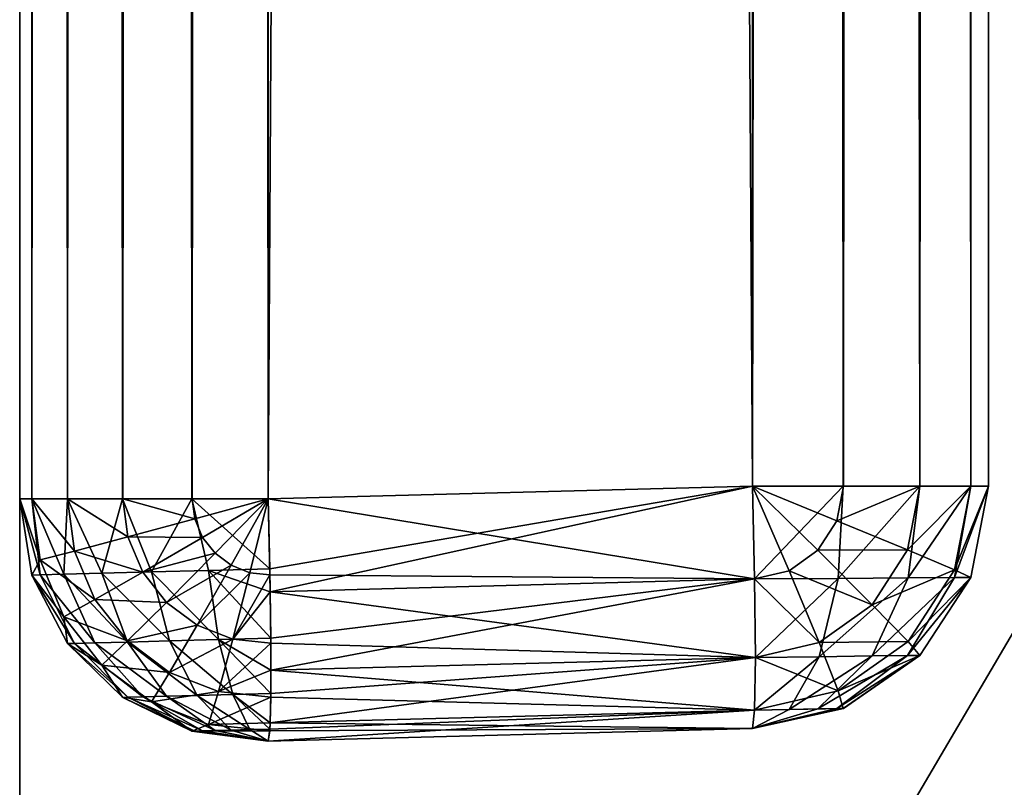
# Model space of a CAD drawing. Header units: millimetres. Extents: x -41 to 11, y -3 to 963.
# Tile 812 of 1056: x -40.875 to -39.859, y 859.083 to 859.875. Entities that reach past the tile are written whole.
import ezdxf

# ---------------------------------------------------------------- set-up
doc = ezdxf.new("R2010")
doc.units = ezdxf.units.MM
doc.header["$LTSCALE"] = 65.185185
for name, color, linetype in [('2268', 7, 'CONTINUOUS'), ('2359', 7, 'CONTINUOUS'), ('2360', 7, 'CONTINUOUS'), ('2361', 7, 'CONTINUOUS'), ('2362', 7, 'CONTINUOUS'), ('2363', 7, 'CONTINUOUS'), ('2364', 7, 'CONTINUOUS'), ('2368', 7, 'CONTINUOUS'), ('2369', 7, 'CONTINUOUS'), ('2375', 7, 'CONTINUOUS'), ('2376', 7, 'CONTINUOUS'), ('2377', 7, 'CONTINUOUS'), ('2378', 7, 'CONTINUOUS'), ('2379', 7, 'CONTINUOUS'), ('2380', 7, 'CONTINUOUS'), ('2381', 7, 'CONTINUOUS'), ('2382', 7, 'CONTINUOUS'), ('3163', 7, 'CONTINUOUS'), ('3165', 7, 'CONTINUOUS'), ('3166', 7, 'CONTINUOUS')]:
    doc.layers.add(name, color=color, linetype=linetype)

msp = doc.modelspace()

# ---------------------------------------------------------------- linework, layer by layer
at = {"layer": '2268', "linetype": 'CONTINUOUS'}
for points in [[(-39.875, 859.3935, 91.6065), (-39.875, 924.6586, 90.75), (-39.875, 940.6065, 91.6065), (-39.875, 859.3935, 91.6065)], [(-39.875, 859.3935, 10.3935), (-39.875, 940.6065, 10.3935), (-39.875, 875.3414, 11.25), (-39.875, 859.3935, 10.3935)], [(-39.875, 915.1414, 90.75), (-39.875, 924.6586, 90.75), (-39.875, 859.3935, 91.6065), (-39.875, 915.1414, 90.75)], [(-39.875, 914.9517, 90.7256), (-39.875, 915.1414, 90.75), (-39.875, 859.3935, 91.6065), (-39.875, 914.9517, 90.7256)], [(-39.875, 914.7736, 90.6536), (-39.875, 914.9517, 90.7256), (-39.875, 859.3935, 91.6065), (-39.875, 914.7736, 90.6536)], [(-39.875, 914.6197, 90.5388), (-39.875, 914.7736, 90.6536), (-39.875, 859.3935, 91.6065), (-39.875, 914.6197, 90.5388)], [(-39.875, 914.4999, 90.3885), (-39.875, 914.6197, 90.5388), (-39.875, 859.3935, 91.6065), (-39.875, 914.4999, 90.3885)], [(-39.875, 914.4223, 90.213), (-39.875, 914.4999, 90.3885), (-39.875, 859.3935, 91.6065), (-39.875, 914.4223, 90.213)], [(-39.875, 859.3935, 91.6065), (-39.875, 884.8586, 90.75), (-39.875, 914.4223, 90.213), (-39.875, 859.3935, 91.6065)], [(-39.875, 884.8586, 90.75), (-39.875, 859.3935, 91.6065), (-39.875, 875.3414, 90.75), (-39.875, 884.8586, 90.75)], [(-39.875, 861.3118, 11.976), (-39.875, 859.3935, 10.3935), (-39.875, 875.3414, 11.25), (-39.875, 861.3118, 11.976)], [(-39.875, 875.3414, 90.75), (-39.875, 859.3935, 91.6065), (-39.875, 875.1388, 90.7221), (-39.875, 875.3414, 90.75)], [(-39.875, 875.1388, 90.7221), (-39.875, 859.3935, 91.6065), (-39.875, 874.9506, 90.6401), (-39.875, 875.1388, 90.7221)], [(-39.875, 874.9506, 90.6401), (-39.875, 859.3935, 91.6065), (-39.875, 874.7916, 90.5101), (-39.875, 874.9506, 90.6401)], [(-39.875, 874.7916, 90.5101), (-39.875, 859.3935, 91.6065), (-39.875, 874.6739, 90.342), (-39.875, 874.7916, 90.5101)], [(-39.875, 874.6739, 90.342), (-39.875, 859.3935, 91.6065), (-39.875, 874.6062, 90.1483), (-39.875, 874.6739, 90.342)], [(-39.875, 874.6062, 90.1483), (-39.875, 859.3935, 91.6065), (-39.875, 867.959, 90.0923), (-39.875, 874.6062, 90.1483)], [(-39.875, 867.959, 90.0923), (-39.875, 859.3935, 91.6065), (-39.875, 861.3118, 90.024), (-39.875, 867.959, 90.0923)], [(-39.875, 861.2517, 11.98), (-39.875, 859.3935, 10.3935), (-39.875, 861.3118, 11.976), (-39.875, 861.2517, 11.98)], [(-39.875, 861.3118, 90.024), (-39.875, 859.3935, 91.6065), (-39.875, 861.2525, 90.0202), (-39.875, 861.3118, 90.024)], [(-39.875, 861.2525, 90.0202), (-39.875, 859.3935, 91.6065), (-39.875, 861.2019, 90.0108), (-39.875, 861.2525, 90.0202)], [(-39.875, 861.201, 11.9894), (-39.875, 859.3935, 10.3935), (-39.875, 861.2517, 11.98), (-39.875, 861.201, 11.9894)], [(-39.875, 861.2019, 90.0108), (-39.875, 859.3935, 91.6065), (-39.875, 861.1591, 89.9972), (-39.875, 861.2019, 90.0108)], [(-39.875, 861.1583, 12.0031), (-39.875, 859.3935, 10.3935), (-39.875, 861.201, 11.9894), (-39.875, 861.1583, 12.0031)], [(-39.875, 861.1591, 89.9972), (-39.875, 859.3935, 91.6065), (-39.875, 861.1227, 89.9801), (-39.875, 861.1591, 89.9972)], [(-39.875, 861.1219, 12.0203), (-39.875, 859.3935, 10.3935), (-39.875, 861.1583, 12.0031), (-39.875, 861.1219, 12.0203)], [(-39.875, 861.1227, 89.9801), (-39.875, 859.3935, 91.6065), (-39.875, 861.0914, 89.9598), (-39.875, 861.1227, 89.9801)], [(-39.875, 861.0907, 12.0407), (-39.875, 859.3935, 10.3935), (-39.875, 861.1219, 12.0203), (-39.875, 861.0907, 12.0407)], [(-39.875, 861.0914, 89.9598), (-39.875, 859.3935, 91.6065), (-39.875, 861.0643, 89.9363), (-39.875, 861.0914, 89.9598)], [(-39.875, 861.0637, 12.0643), (-39.875, 859.3935, 10.3935), (-39.875, 861.0907, 12.0407), (-39.875, 861.0637, 12.0643)], [(-39.875, 861.0643, 89.9363), (-39.875, 859.3935, 91.6065), (-39.875, 861.0407, 89.9093), (-39.875, 861.0643, 89.9363)], [(-39.875, 861.0402, 12.0914), (-39.875, 859.3935, 10.3935), (-39.875, 861.0637, 12.0643), (-39.875, 861.0402, 12.0914)], [(-39.875, 861.0407, 89.9093), (-39.875, 859.3935, 91.6065), (-39.875, 861.0203, 89.8781), (-39.875, 861.0407, 89.9093)], [(-39.875, 861.0199, 12.1227), (-39.875, 859.3935, 10.3935), (-39.875, 861.0402, 12.0914), (-39.875, 861.0199, 12.1227)], [(-39.875, 861.0203, 89.8781), (-39.875, 859.3935, 91.6065), (-39.875, 861.0031, 89.8417), (-39.875, 861.0203, 89.8781)], [(-39.875, 861.0028, 12.1591), (-39.875, 859.3935, 10.3935), (-39.875, 861.0199, 12.1227), (-39.875, 861.0028, 12.1591)], [(-39.875, 861.0031, 89.8417), (-39.875, 859.3935, 91.6065), (-39.875, 860.9894, 89.799), (-39.875, 861.0031, 89.8417)], [(-39.875, 860.9892, 12.2019), (-39.875, 859.3935, 10.3935), (-39.875, 861.0028, 12.1591), (-39.875, 860.9892, 12.2019)], [(-39.875, 860.9894, 89.799), (-39.875, 859.3935, 91.6065), (-39.875, 860.98, 89.7483), (-39.875, 860.9894, 89.799)], [(-39.875, 860.9798, 12.2525), (-39.875, 859.3935, 10.3935), (-39.875, 860.9892, 12.2019), (-39.875, 860.9798, 12.2525)], [(-39.875, 860.98, 89.7483), (-39.875, 859.3935, 91.6065), (-39.875, 860.9762, 89.6882), (-39.875, 860.98, 89.7483)], [(-39.875, 860.9762, 12.3118), (-39.875, 859.3935, 10.3935), (-39.875, 860.9798, 12.2525), (-39.875, 860.9762, 12.3118)], [(-39.875, 859.3935, 91.6065), (-39.875, 859.3935, 10.3935), (-39.875, 860.9762, 12.3118), (-39.875, 859.3935, 91.6065)], [(-39.875, 860.8541, 25.2076), (-39.875, 859.3935, 91.6065), (-39.875, 860.9762, 12.3118), (-39.875, 860.8541, 25.2076)], [(-39.875, 860.9762, 89.6882), (-39.875, 859.3935, 91.6065), (-39.875, 860.8541, 76.7924), (-39.875, 860.9762, 89.6882)], [(-39.875, 860.7808, 38.1037), (-39.875, 859.3935, 91.6065), (-39.875, 860.8541, 25.2076), (-39.875, 860.7808, 38.1037)], [(-39.875, 860.8541, 76.7924), (-39.875, 859.3935, 91.6065), (-39.875, 860.7808, 63.8963), (-39.875, 860.8541, 76.7924)], [(-39.875, 860.7563, 51), (-39.875, 859.3935, 91.6065), (-39.875, 860.7808, 38.1037), (-39.875, 860.7563, 51)], [(-39.875, 860.7808, 63.8963), (-39.875, 859.3935, 91.6065), (-39.875, 860.7563, 51), (-39.875, 860.7808, 63.8963)]]:
    msp.add_3dface(points, dxfattribs=at)
at = {"layer": '2359', "linetype": 'CONTINUOUS'}
for points in [[(-39.875, 859.3935, 10.3935), (-39.875, 859.3935, 91.6065), (-39.8934, 859.2994, 91.6065), (-39.875, 859.3935, 10.3935)], [(-39.8934, 859.2994, 10.3935), (-39.875, 859.3935, 10.3935), (-39.8934, 859.2994, 91.6065), (-39.8934, 859.2994, 10.3935)], [(-39.946, 859.2191, 10.3935), (-39.8934, 859.2994, 10.3935), (-39.9459, 859.2191, 91.6065), (-39.946, 859.2191, 10.3935)], [(-39.9459, 859.2191, 91.6065), (-39.8934, 859.2994, 10.3935), (-39.8934, 859.2994, 91.6065), (-39.9459, 859.2191, 91.6065)], [(-40.025, 859.1644, 10.3935), (-39.946, 859.2191, 10.3935), (-40.0248, 859.1645, 91.6065), (-40.025, 859.1644, 10.3935)], [(-40.0248, 859.1645, 91.6065), (-39.946, 859.2191, 10.3935), (-39.9459, 859.2191, 91.6065), (-40.0248, 859.1645, 91.6065)], [(-40.1185, 859.1436, 91.6065), (-40.025, 859.1644, 10.3935), (-40.0248, 859.1645, 91.6065), (-40.1185, 859.1436, 91.6065)], [(-40.1185, 859.1436, 10.3935), (-40.025, 859.1644, 10.3935), (-40.1185, 859.1436, 91.6065), (-40.1185, 859.1436, 10.3935)]]:
    msp.add_3dface(points, dxfattribs=at)
at = {"layer": '2360', "linetype": 'CONTINUOUS'}
for points in [[(-40.1185, 859.3935, 10.1436), (-40.0809, 859.3064, 10.1634), (-40.1165, 859.2979, 10.1627), (-40.1185, 859.3935, 10.1436)], [(-40.1185, 859.3935, 10.1436), (-40.0512, 859.3275, 10.164), (-40.0809, 859.3064, 10.1634), (-40.1185, 859.3935, 10.1436)], [(-40.1185, 859.3935, 10.1436), (-40.0316, 859.358, 10.1644), (-40.0512, 859.3275, 10.164), (-40.1185, 859.3935, 10.1436)], [(-40.0316, 859.358, 10.1644), (-40.1185, 859.3935, 10.1436), (-40.0248, 859.3935, 10.1645), (-40.0316, 859.358, 10.1644)], [(-39.9459, 859.3935, 10.2191), (-40.0316, 859.358, 10.1644), (-40.0248, 859.3935, 10.1645), (-39.9459, 859.3935, 10.2191)], [(-39.9586, 859.3278, 10.2189), (-40.0316, 859.358, 10.1644), (-39.9459, 859.3935, 10.2191), (-39.9586, 859.3278, 10.2189)], [(-39.8934, 859.3935, 10.2994), (-39.9586, 859.3278, 10.2189), (-39.9459, 859.3935, 10.2191), (-39.8934, 859.3935, 10.2994)], [(-39.9101, 859.3072, 10.2993), (-39.9586, 859.3278, 10.2189), (-39.8934, 859.3935, 10.2994), (-39.9101, 859.3072, 10.2993)], [(-39.875, 859.3935, 10.3935), (-39.8934, 859.2994, 10.3935), (-39.9101, 859.3072, 10.2993), (-39.875, 859.3935, 10.3935)], [(-39.875, 859.3935, 10.3935), (-39.9101, 859.3072, 10.2993), (-39.8934, 859.3935, 10.2994), (-39.875, 859.3935, 10.3935)], [(-40.0316, 859.358, 10.1644), (-39.9586, 859.3278, 10.2189), (-40.0512, 859.3275, 10.164), (-40.0316, 859.358, 10.1644)], [(-40.0512, 859.3275, 10.164), (-39.995, 859.2713, 10.2185), (-40.0809, 859.3064, 10.1634), (-40.0512, 859.3275, 10.164)], [(-40.0512, 859.3275, 10.164), (-39.9586, 859.3278, 10.2189), (-39.995, 859.2713, 10.2185), (-40.0512, 859.3275, 10.164)], [(-39.9586, 859.3278, 10.2189), (-39.9101, 859.3072, 10.2993), (-39.995, 859.2713, 10.2185), (-39.9586, 859.3278, 10.2189)], [(-40.0809, 859.3064, 10.1634), (-40.05, 859.2324, 10.2177), (-40.1165, 859.2979, 10.1627), (-40.0809, 859.3064, 10.1634)], [(-40.0809, 859.3064, 10.1634), (-39.995, 859.2713, 10.2185), (-40.05, 859.2324, 10.2177), (-40.0809, 859.3064, 10.1634)], [(-39.995, 859.2713, 10.2185), (-39.9101, 859.3072, 10.2993), (-39.9581, 859.2333, 10.299), (-39.995, 859.2713, 10.2185)], [(-39.9101, 859.3072, 10.2993), (-39.8934, 859.2994, 10.3935), (-39.9581, 859.2333, 10.299), (-39.9101, 859.3072, 10.2993)], [(-40.1165, 859.2979, 10.1627), (-40.05, 859.2324, 10.2177), (-40.1157, 859.2169, 10.2169), (-40.1165, 859.2979, 10.1627)], [(-39.8934, 859.2994, 10.3935), (-39.946, 859.2191, 10.3935), (-39.9581, 859.2333, 10.299), (-39.8934, 859.2994, 10.3935)], [(-39.995, 859.2713, 10.2185), (-39.9581, 859.2333, 10.299), (-40.05, 859.2324, 10.2177), (-39.995, 859.2713, 10.2185)], [(-40.05, 859.2324, 10.2177), (-40.0304, 859.1826, 10.2985), (-40.1157, 859.2169, 10.2169), (-40.05, 859.2324, 10.2177)], [(-40.05, 859.2324, 10.2177), (-39.9581, 859.2333, 10.299), (-40.0304, 859.1826, 10.2985), (-40.05, 859.2324, 10.2177)], [(-39.9581, 859.2333, 10.299), (-39.946, 859.2191, 10.3935), (-40.0304, 859.1826, 10.2985), (-39.9581, 859.2333, 10.299)], [(-39.946, 859.2191, 10.3935), (-40.025, 859.1644, 10.3935), (-40.0304, 859.1826, 10.2985), (-39.946, 859.2191, 10.3935)], [(-40.1157, 859.2169, 10.2169), (-40.0304, 859.1826, 10.2985), (-40.1165, 859.1627, 10.2979), (-40.1157, 859.2169, 10.2169)], [(-40.0304, 859.1826, 10.2985), (-40.025, 859.1644, 10.3935), (-40.1165, 859.1627, 10.2979), (-40.0304, 859.1826, 10.2985)], [(-40.025, 859.1644, 10.3935), (-40.1185, 859.1436, 10.3935), (-40.1165, 859.1627, 10.2979), (-40.025, 859.1644, 10.3935)]]:
    msp.add_3dface(points, dxfattribs=at)
at = {"layer": '2361', "linetype": 'CONTINUOUS'}
for points in [[(-40.1185, 859.3935, 10.1436), (-40.1165, 859.2979, 10.1627), (-40.6185, 859.3804, 10.1305), (-40.1185, 859.3935, 10.1436)], [(-40.6185, 859.3804, 10.1305), (-40.1165, 859.2979, 10.1627), (-40.6167, 859.3022, 10.1431), (-40.6185, 859.3804, 10.1305)], [(-40.6167, 859.3022, 10.1431), (-40.1165, 859.2979, 10.1627), (-40.6165, 859.2848, 10.1496), (-40.6167, 859.3022, 10.1431)], [(-40.1165, 859.2979, 10.1627), (-40.1157, 859.2169, 10.2169), (-40.6165, 859.2848, 10.1496), (-40.1165, 859.2979, 10.1627)], [(-40.6165, 859.2848, 10.1496), (-40.1157, 859.2169, 10.2169), (-40.6158, 859.2316, 10.1798), (-40.6165, 859.2848, 10.1496)], [(-40.6158, 859.2316, 10.1798), (-40.1157, 859.2169, 10.2169), (-40.6157, 859.2038, 10.2038), (-40.6158, 859.2316, 10.1798)], [(-40.1157, 859.2169, 10.2169), (-40.1165, 859.1627, 10.2979), (-40.6157, 859.2038, 10.2038), (-40.1157, 859.2169, 10.2169)], [(-40.6157, 859.2038, 10.2038), (-40.1165, 859.1627, 10.2979), (-40.6159, 859.176, 10.2368), (-40.6157, 859.2038, 10.2038)], [(-40.6159, 859.176, 10.2368), (-40.1165, 859.1627, 10.2979), (-40.6165, 859.1496, 10.2848), (-40.6159, 859.176, 10.2368)], [(-40.1165, 859.1627, 10.2979), (-40.1185, 859.1436, 10.3935), (-40.6165, 859.1496, 10.2848), (-40.1165, 859.1627, 10.2979)], [(-40.6165, 859.1496, 10.2848), (-40.1185, 859.1436, 10.3935), (-40.6168, 859.1412, 10.3084), (-40.6165, 859.1496, 10.2848)], [(-40.1185, 859.1436, 10.3935), (-40.6185, 859.1305, 10.3804), (-40.6168, 859.1412, 10.3084), (-40.1185, 859.1436, 10.3935)]]:
    msp.add_3dface(points, dxfattribs=at)
at = {"layer": '2362', "linetype": 'CONTINUOUS'}
for points in [[(-40.8624, 859.3804, 10.3019), (-40.8539, 859.3175, 10.3022), (-40.875, 859.3804, 10.3804), (-40.8624, 859.3804, 10.3019)], [(-40.875, 859.3804, 10.3804), (-40.8539, 859.3175, 10.3022), (-40.8624, 859.3019, 10.3804), (-40.875, 859.3804, 10.3804)], [(-40.8539, 859.3175, 10.3022), (-40.8624, 859.3804, 10.3019), (-40.8185, 859.3267, 10.2315), (-40.8539, 859.3175, 10.3022)], [(-40.8185, 859.3267, 10.2315), (-40.8624, 859.3804, 10.3019), (-40.8257, 859.3804, 10.2313), (-40.8185, 859.3267, 10.2315)], [(-40.7634, 859.3413, 10.176), (-40.8257, 859.3804, 10.2313), (-40.7686, 859.3804, 10.1758), (-40.7634, 859.3413, 10.176)], [(-40.8185, 859.3267, 10.2315), (-40.8257, 859.3804, 10.2313), (-40.7634, 859.3413, 10.176), (-40.8185, 859.3267, 10.2315)], [(-40.7634, 859.3413, 10.176), (-40.7686, 859.3804, 10.1758), (-40.6943, 859.3599, 10.1411), (-40.7634, 859.3413, 10.176)], [(-40.6943, 859.3599, 10.1411), (-40.7686, 859.3804, 10.1758), (-40.697, 859.3804, 10.141), (-40.6943, 859.3599, 10.1411)], [(-40.6185, 859.3804, 10.1305), (-40.6943, 859.3599, 10.1411), (-40.697, 859.3804, 10.141), (-40.6185, 859.3804, 10.1305)], [(-40.6185, 859.3804, 10.1305), (-40.6862, 859.3407, 10.1413), (-40.6943, 859.3599, 10.1411), (-40.6185, 859.3804, 10.1305)], [(-40.6185, 859.3804, 10.1305), (-40.6734, 859.3244, 10.1417), (-40.6862, 859.3407, 10.1413), (-40.6185, 859.3804, 10.1305)], [(-40.6185, 859.3804, 10.1305), (-40.6567, 859.312, 10.1421), (-40.6734, 859.3244, 10.1417), (-40.6185, 859.3804, 10.1305)], [(-40.6185, 859.3804, 10.1305), (-40.6374, 859.3044, 10.1426), (-40.6567, 859.312, 10.1421), (-40.6185, 859.3804, 10.1305)], [(-40.6185, 859.3804, 10.1305), (-40.6167, 859.3022, 10.1431), (-40.6374, 859.3044, 10.1426), (-40.6185, 859.3804, 10.1305)], [(-40.6862, 859.3407, 10.1413), (-40.7634, 859.3413, 10.176), (-40.6943, 859.3599, 10.1411), (-40.6862, 859.3407, 10.1413)], [(-40.748, 859.3049, 10.1764), (-40.8185, 859.3267, 10.2315), (-40.7634, 859.3413, 10.176), (-40.748, 859.3049, 10.1764)], [(-40.748, 859.3049, 10.1764), (-40.7634, 859.3413, 10.176), (-40.6862, 859.3407, 10.1413), (-40.748, 859.3049, 10.1764)], [(-40.6734, 859.3244, 10.1417), (-40.748, 859.3049, 10.1764), (-40.6862, 859.3407, 10.1413), (-40.6734, 859.3244, 10.1417)], [(-40.7974, 859.2767, 10.2321), (-40.8539, 859.3175, 10.3022), (-40.8185, 859.3267, 10.2315), (-40.7974, 859.2767, 10.2321)], [(-40.7974, 859.2767, 10.2321), (-40.8185, 859.3267, 10.2315), (-40.748, 859.3049, 10.1764), (-40.7974, 859.2767, 10.2321)], [(-40.7236, 859.2738, 10.177), (-40.748, 859.3049, 10.1764), (-40.6734, 859.3244, 10.1417), (-40.7236, 859.2738, 10.177)], [(-40.6567, 859.312, 10.1421), (-40.7236, 859.2738, 10.177), (-40.6734, 859.3244, 10.1417), (-40.6567, 859.312, 10.1421)], [(-40.8539, 859.3175, 10.3022), (-40.8293, 859.259, 10.3028), (-40.8624, 859.3019, 10.3804), (-40.8539, 859.3175, 10.3022)], [(-40.8293, 859.259, 10.3028), (-40.8539, 859.3175, 10.3022), (-40.7974, 859.2767, 10.2321), (-40.8293, 859.259, 10.3028)], [(-40.6919, 859.2502, 10.1778), (-40.7236, 859.2738, 10.177), (-40.6567, 859.312, 10.1421), (-40.6919, 859.2502, 10.1778)], [(-40.6374, 859.3044, 10.1426), (-40.6919, 859.2502, 10.1778), (-40.6567, 859.312, 10.1421), (-40.6374, 859.3044, 10.1426)], [(-40.8624, 859.3019, 10.3804), (-40.8293, 859.259, 10.3028), (-40.8257, 859.2314, 10.3804), (-40.8624, 859.3019, 10.3804)], [(-40.7236, 859.2738, 10.177), (-40.7974, 859.2767, 10.2321), (-40.748, 859.3049, 10.1764), (-40.7236, 859.2738, 10.177)], [(-40.6551, 859.2358, 10.1788), (-40.6919, 859.2502, 10.1778), (-40.6374, 859.3044, 10.1426), (-40.6551, 859.2358, 10.1788)], [(-40.6167, 859.3022, 10.1431), (-40.6551, 859.2358, 10.1788), (-40.6374, 859.3044, 10.1426), (-40.6167, 859.3022, 10.1431)], [(-40.6167, 859.3022, 10.1431), (-40.6165, 859.2848, 10.1496), (-40.6551, 859.2358, 10.1788), (-40.6167, 859.3022, 10.1431)], [(-40.6165, 859.2848, 10.1496), (-40.6158, 859.2316, 10.1798), (-40.6551, 859.2358, 10.1788), (-40.6165, 859.2848, 10.1496)], [(-40.7639, 859.234, 10.2329), (-40.8293, 859.259, 10.3028), (-40.7974, 859.2767, 10.2321), (-40.7639, 859.234, 10.2329)], [(-40.7639, 859.234, 10.2329), (-40.7974, 859.2767, 10.2321), (-40.7236, 859.2738, 10.177), (-40.7639, 859.234, 10.2329)], [(-40.6919, 859.2502, 10.1778), (-40.7639, 859.234, 10.2329), (-40.7236, 859.2738, 10.177), (-40.6919, 859.2502, 10.1778)], [(-40.7901, 859.209, 10.3038), (-40.8293, 859.259, 10.3028), (-40.7639, 859.234, 10.2329), (-40.7901, 859.209, 10.3038)], [(-40.8293, 859.259, 10.3028), (-40.7901, 859.209, 10.3038), (-40.8257, 859.2314, 10.3804), (-40.8293, 859.259, 10.3028)], [(-40.7203, 859.2016, 10.2341), (-40.7639, 859.234, 10.2329), (-40.6919, 859.2502, 10.1778), (-40.7203, 859.2016, 10.2341)], [(-40.6551, 859.2358, 10.1788), (-40.7203, 859.2016, 10.2341), (-40.6919, 859.2502, 10.1778), (-40.6551, 859.2358, 10.1788)], [(-40.8257, 859.2314, 10.3804), (-40.7901, 859.209, 10.3038), (-40.7688, 859.1759, 10.3804), (-40.8257, 859.2314, 10.3804)], [(-40.7203, 859.2016, 10.2341), (-40.7901, 859.209, 10.3038), (-40.7639, 859.234, 10.2329), (-40.7203, 859.2016, 10.2341)], [(-40.6698, 859.1818, 10.2354), (-40.7203, 859.2016, 10.2341), (-40.6551, 859.2358, 10.1788), (-40.6698, 859.1818, 10.2354)], [(-40.6158, 859.2316, 10.1798), (-40.6698, 859.1818, 10.2354), (-40.6551, 859.2358, 10.1788), (-40.6158, 859.2316, 10.1798)], [(-40.6158, 859.2316, 10.1798), (-40.6157, 859.2038, 10.2038), (-40.6698, 859.1818, 10.2354), (-40.6158, 859.2316, 10.1798)], [(-40.7391, 859.1711, 10.3052), (-40.7901, 859.209, 10.3038), (-40.7203, 859.2016, 10.2341), (-40.7391, 859.1711, 10.3052)], [(-40.7901, 859.209, 10.3038), (-40.7391, 859.1711, 10.3052), (-40.7688, 859.1759, 10.3804), (-40.7901, 859.209, 10.3038)], [(-40.6698, 859.1818, 10.2354), (-40.7391, 859.1711, 10.3052), (-40.7203, 859.2016, 10.2341), (-40.6698, 859.1818, 10.2354)], [(-40.6157, 859.2038, 10.2038), (-40.6159, 859.176, 10.2368), (-40.6698, 859.1818, 10.2354), (-40.6157, 859.2038, 10.2038)], [(-40.68, 859.148, 10.3067), (-40.7391, 859.1711, 10.3052), (-40.6698, 859.1818, 10.2354), (-40.68, 859.148, 10.3067)], [(-40.6159, 859.176, 10.2368), (-40.68, 859.148, 10.3067), (-40.6698, 859.1818, 10.2354), (-40.6159, 859.176, 10.2368)], [(-40.7688, 859.1759, 10.3804), (-40.7391, 859.1711, 10.3052), (-40.6973, 859.1411, 10.3804), (-40.7688, 859.1759, 10.3804)], [(-40.7391, 859.1711, 10.3052), (-40.68, 859.148, 10.3067), (-40.6973, 859.1411, 10.3804), (-40.7391, 859.1711, 10.3052)], [(-40.6159, 859.176, 10.2368), (-40.6165, 859.1496, 10.2848), (-40.68, 859.148, 10.3067), (-40.6159, 859.176, 10.2368)], [(-40.68, 859.148, 10.3067), (-40.6168, 859.1412, 10.3084), (-40.6973, 859.1411, 10.3804), (-40.68, 859.148, 10.3067)], [(-40.6165, 859.1496, 10.2848), (-40.6168, 859.1412, 10.3084), (-40.68, 859.148, 10.3067), (-40.6165, 859.1496, 10.2848)], [(-40.6168, 859.1412, 10.3084), (-40.6185, 859.1305, 10.3804), (-40.6973, 859.1411, 10.3804), (-40.6168, 859.1412, 10.3084)]]:
    msp.add_3dface(points, dxfattribs=at)
at = {"layer": '2363', "linetype": 'CONTINUOUS'}
for points in [[(-40.8624, 859.3804, 10.3019), (-40.875, 859.3804, 10.3804), (-40.8624, 940.6196, 10.3019), (-40.8624, 859.3804, 10.3019)], [(-40.875, 859.3804, 10.3804), (-40.875, 940.6196, 10.3804), (-40.8624, 940.6196, 10.3019), (-40.875, 859.3804, 10.3804)], [(-40.8257, 859.3804, 10.2313), (-40.8624, 859.3804, 10.3019), (-40.8257, 940.6196, 10.2314), (-40.8257, 859.3804, 10.2313)], [(-40.8257, 940.6196, 10.2314), (-40.8624, 859.3804, 10.3019), (-40.8624, 940.6196, 10.3019), (-40.8257, 940.6196, 10.2314)], [(-40.7688, 940.6196, 10.1759), (-40.8257, 859.3804, 10.2313), (-40.8257, 940.6196, 10.2314), (-40.7688, 940.6196, 10.1759)], [(-40.7686, 859.3804, 10.1758), (-40.8257, 859.3804, 10.2313), (-40.7688, 940.6196, 10.1759), (-40.7686, 859.3804, 10.1758)], [(-40.6973, 940.6196, 10.1411), (-40.7686, 859.3804, 10.1758), (-40.7688, 940.6196, 10.1759), (-40.6973, 940.6196, 10.1411)], [(-40.697, 859.3804, 10.141), (-40.7686, 859.3804, 10.1758), (-40.6973, 940.6196, 10.1411), (-40.697, 859.3804, 10.141)], [(-40.6185, 940.6196, 10.1305), (-40.697, 859.3804, 10.141), (-40.6973, 940.6196, 10.1411), (-40.6185, 940.6196, 10.1305)], [(-40.6185, 859.3804, 10.1305), (-40.697, 859.3804, 10.141), (-40.6185, 940.6196, 10.1305), (-40.6185, 859.3804, 10.1305)]]:
    msp.add_3dface(points, dxfattribs=at)
at = {"layer": '2364', "linetype": 'CONTINUOUS'}
for points in [[(-40.875, 859.3804, 91.6196), (-40.875, 940.6196, 91.6196), (-40.875, 862.4331, 89.0159), (-40.875, 859.3804, 91.6196)], [(-40.875, 940.6196, 10.3804), (-40.875, 859.3804, 10.3804), (-40.875, 937.5669, 12.9841), (-40.875, 940.6196, 10.3804)], [(-40.875, 937.5669, 12.9841), (-40.875, 859.3804, 10.3804), (-40.875, 932.274, 12.9247), (-40.875, 937.5669, 12.9841)], [(-40.875, 932.274, 12.9247), (-40.875, 859.3804, 10.3804), (-40.875, 926.4425, 12.8699), (-40.875, 932.274, 12.9247)], [(-40.875, 926.4425, 12.8699), (-40.875, 859.3804, 10.3804), (-40.875, 920.1861, 12.8232), (-40.875, 926.4425, 12.8699)], [(-40.875, 920.1861, 12.8232), (-40.875, 859.3804, 10.3804), (-40.875, 913.6206, 12.7878), (-40.875, 920.1861, 12.8232)], [(-40.875, 913.6206, 12.7878), (-40.875, 859.3804, 10.3804), (-40.875, 906.8582, 12.7657), (-40.875, 913.6206, 12.7878)], [(-40.875, 906.8582, 12.7657), (-40.875, 859.3804, 10.3804), (-40.875, 900, 12.7582), (-40.875, 906.8582, 12.7657)], [(-40.875, 900, 12.7582), (-40.875, 859.3804, 10.3804), (-40.875, 893.1418, 12.7657), (-40.875, 900, 12.7582)], [(-40.875, 893.1418, 12.7657), (-40.875, 859.3804, 10.3804), (-40.875, 886.3794, 12.7878), (-40.875, 893.1418, 12.7657)], [(-40.875, 886.3794, 12.7878), (-40.875, 859.3804, 10.3804), (-40.875, 879.8139, 12.8232), (-40.875, 886.3794, 12.7878)], [(-40.875, 879.8139, 12.8232), (-40.875, 859.3804, 10.3804), (-40.875, 873.5575, 12.8699), (-40.875, 879.8139, 12.8232)], [(-40.875, 873.5575, 12.8699), (-40.875, 859.3804, 10.3804), (-40.875, 867.726, 12.9247), (-40.875, 873.5575, 12.8699)], [(-40.875, 867.726, 12.9247), (-40.875, 859.3804, 10.3804), (-40.875, 862.4331, 12.9841), (-40.875, 867.726, 12.9247)], [(-40.875, 862.2846, 88.9977), (-40.875, 859.3804, 91.6196), (-40.875, 862.4331, 89.0159), (-40.875, 862.2846, 88.9977)], [(-40.875, 862.4331, 12.9841), (-40.875, 859.3804, 10.3804), (-40.875, 862.2847, 13.0023), (-40.875, 862.4331, 12.9841)], [(-40.875, 862.2847, 13.0023), (-40.875, 859.3804, 10.3804), (-40.875, 862.1906, 13.0375), (-40.875, 862.2847, 13.0023)], [(-40.875, 862.1796, 88.9566), (-40.875, 859.3804, 91.6196), (-40.875, 862.2846, 88.9977), (-40.875, 862.1796, 88.9566)], [(-40.875, 862.1906, 13.0375), (-40.875, 859.3804, 10.3804), (-40.875, 862.1797, 13.0434), (-40.875, 862.1906, 13.0375)], [(-40.875, 862.1797, 13.0434), (-40.875, 859.3804, 10.3804), (-40.875, 862.1019, 13.1019), (-40.875, 862.1797, 13.0434)], [(-40.875, 862.1019, 88.8981), (-40.875, 859.3804, 91.6196), (-40.875, 862.1796, 88.9566), (-40.875, 862.1019, 88.8981)], [(-40.875, 862.0434, 88.8203), (-40.875, 859.3804, 91.6196), (-40.875, 862.1019, 88.8981), (-40.875, 862.0434, 88.8203)], [(-40.875, 862.1019, 13.1019), (-40.875, 859.3804, 10.3804), (-40.875, 862.0434, 13.1796), (-40.875, 862.1019, 13.1019)], [(-40.875, 862.0023, 88.7153), (-40.875, 859.3804, 91.6196), (-40.875, 862.0434, 88.8203), (-40.875, 862.0023, 88.7153)], [(-40.875, 862.0434, 13.1796), (-40.875, 859.3804, 10.3804), (-40.875, 862.0374, 13.1909), (-40.875, 862.0434, 13.1796)], [(-40.875, 862.0374, 13.1909), (-40.875, 859.3804, 10.3804), (-40.875, 862.0023, 13.2846), (-40.875, 862.0374, 13.1909)], [(-40.875, 861.9841, 88.5669), (-40.875, 859.3804, 91.6196), (-40.875, 862.0023, 88.7153), (-40.875, 861.9841, 88.5669)], [(-40.875, 862.0023, 13.2846), (-40.875, 859.3804, 10.3804), (-40.875, 861.9841, 13.4331), (-40.875, 862.0023, 13.2846)], [(-40.875, 861.9841, 13.4331), (-40.875, 859.3804, 10.3804), (-40.875, 861.9247, 18.726), (-40.875, 861.9841, 13.4331)], [(-40.875, 859.3804, 10.3804), (-40.875, 859.3804, 91.6196), (-40.875, 861.9841, 88.5669), (-40.875, 859.3804, 10.3804)], [(-40.875, 859.3804, 10.3804), (-40.875, 861.9841, 88.5669), (-40.875, 861.9247, 83.274), (-40.875, 859.3804, 10.3804)], [(-40.875, 861.8699, 77.4425), (-40.875, 859.3804, 10.3804), (-40.875, 861.9247, 83.274), (-40.875, 861.8699, 77.4425)], [(-40.875, 861.9247, 18.726), (-40.875, 859.3804, 10.3804), (-40.875, 861.8699, 24.5575), (-40.875, 861.9247, 18.726)], [(-40.875, 861.8232, 71.1861), (-40.875, 859.3804, 10.3804), (-40.875, 861.8699, 77.4425), (-40.875, 861.8232, 71.1861)], [(-40.875, 861.8699, 24.5575), (-40.875, 859.3804, 10.3804), (-40.875, 861.8232, 30.8139), (-40.875, 861.8699, 24.5575)], [(-40.875, 861.7878, 64.6206), (-40.875, 859.3804, 10.3804), (-40.875, 861.8232, 71.1861), (-40.875, 861.7878, 64.6206)], [(-40.875, 861.8232, 30.8139), (-40.875, 859.3804, 10.3804), (-40.875, 861.7878, 37.3794), (-40.875, 861.8232, 30.8139)], [(-40.875, 861.7657, 57.8582), (-40.875, 859.3804, 10.3804), (-40.875, 861.7878, 64.6206), (-40.875, 861.7657, 57.8582)], [(-40.875, 861.7878, 37.3794), (-40.875, 859.3804, 10.3804), (-40.875, 861.7657, 44.1418), (-40.875, 861.7878, 37.3794)], [(-40.875, 861.7582, 51), (-40.875, 859.3804, 10.3804), (-40.875, 861.7657, 57.8582), (-40.875, 861.7582, 51)], [(-40.875, 861.7657, 44.1418), (-40.875, 859.3804, 10.3804), (-40.875, 861.7582, 51), (-40.875, 861.7657, 44.1418)]]:
    msp.add_3dface(points, dxfattribs=at)
at = {"layer": '2368', "linetype": 'CONTINUOUS'}
for points in [[(-40.1185, 859.3935, 10.1436), (-40.6185, 940.6196, 10.1305), (-40.1185, 940.6065, 10.1436), (-40.1185, 859.3935, 10.1436)], [(-40.1185, 859.3935, 10.1436), (-40.6185, 859.3804, 10.1305), (-40.6185, 940.6196, 10.1305), (-40.1185, 859.3935, 10.1436)]]:
    msp.add_3dface(points, dxfattribs=at)
at = {"layer": '2369', "linetype": 'CONTINUOUS'}
for points in [[(-40.1185, 859.3935, 10.1436), (-40.1185, 940.6065, 10.1436), (-40.025, 940.6065, 10.1644), (-40.1185, 859.3935, 10.1436)], [(-40.0248, 859.3935, 10.1645), (-40.1185, 859.3935, 10.1436), (-40.025, 940.6065, 10.1644), (-40.0248, 859.3935, 10.1645)], [(-39.946, 940.6065, 10.2191), (-40.0248, 859.3935, 10.1645), (-40.025, 940.6065, 10.1644), (-39.946, 940.6065, 10.2191)], [(-39.9459, 859.3935, 10.2191), (-40.0248, 859.3935, 10.1645), (-39.946, 940.6065, 10.2191), (-39.9459, 859.3935, 10.2191)], [(-39.8934, 940.6065, 10.2994), (-39.9459, 859.3935, 10.2191), (-39.946, 940.6065, 10.2191), (-39.8934, 940.6065, 10.2994)], [(-39.8934, 859.3935, 10.2994), (-39.9459, 859.3935, 10.2191), (-39.8934, 940.6065, 10.2994), (-39.8934, 859.3935, 10.2994)], [(-39.875, 940.6065, 10.3935), (-39.875, 859.3935, 10.3935), (-39.8934, 859.3935, 10.2994), (-39.875, 940.6065, 10.3935)], [(-39.875, 940.6065, 10.3935), (-39.8934, 859.3935, 10.2994), (-39.8934, 940.6065, 10.2994), (-39.875, 940.6065, 10.3935)]]:
    msp.add_3dface(points, dxfattribs=at)
at = {"layer": '2375', "linetype": 'CONTINUOUS'}
for points in [[(-40.8624, 940.6196, 91.6981), (-40.875, 940.6196, 91.6196), (-40.8624, 859.3804, 91.6981), (-40.8624, 940.6196, 91.6981)], [(-40.875, 940.6196, 91.6196), (-40.875, 859.3804, 91.6196), (-40.8624, 859.3804, 91.6981), (-40.875, 940.6196, 91.6196)], [(-40.8257, 859.3804, 91.7686), (-40.8624, 940.6196, 91.6981), (-40.8624, 859.3804, 91.6981), (-40.8257, 859.3804, 91.7686)], [(-40.8257, 940.6196, 91.7687), (-40.8624, 940.6196, 91.6981), (-40.8257, 859.3804, 91.7686), (-40.8257, 940.6196, 91.7687)], [(-40.7686, 940.6196, 91.8242), (-40.8257, 940.6196, 91.7687), (-40.7688, 859.3804, 91.8241), (-40.7686, 940.6196, 91.8242)], [(-40.7688, 859.3804, 91.8241), (-40.8257, 940.6196, 91.7687), (-40.8257, 859.3804, 91.7686), (-40.7688, 859.3804, 91.8241)], [(-40.6973, 859.3804, 91.8589), (-40.7686, 940.6196, 91.8242), (-40.7688, 859.3804, 91.8241), (-40.6973, 859.3804, 91.8589)], [(-40.697, 940.6196, 91.859), (-40.7686, 940.6196, 91.8242), (-40.6973, 859.3804, 91.8589), (-40.697, 940.6196, 91.859)], [(-40.6185, 859.3804, 91.8695), (-40.697, 940.6196, 91.859), (-40.6973, 859.3804, 91.8589), (-40.6185, 859.3804, 91.8695)], [(-40.6185, 940.6196, 91.8695), (-40.697, 940.6196, 91.859), (-40.6185, 859.3804, 91.8695), (-40.6185, 940.6196, 91.8695)]]:
    msp.add_3dface(points, dxfattribs=at)
at = {"layer": '2376', "linetype": 'CONTINUOUS'}
for points in [[(-40.1185, 940.6065, 91.8564), (-40.6185, 940.6196, 91.8695), (-40.6185, 859.3804, 91.8695), (-40.1185, 940.6065, 91.8564)], [(-40.1185, 940.6065, 91.8564), (-40.6185, 859.3804, 91.8695), (-40.1185, 859.3935, 91.8564), (-40.1185, 940.6065, 91.8564)]]:
    msp.add_3dface(points, dxfattribs=at)
at = {"layer": '2377', "linetype": 'CONTINUOUS'}
for points in [[(-40.0248, 940.6065, 91.8355), (-40.1185, 940.6065, 91.8564), (-40.025, 859.3935, 91.8356), (-40.0248, 940.6065, 91.8355)], [(-40.1185, 940.6065, 91.8564), (-40.1185, 859.3935, 91.8564), (-40.025, 859.3935, 91.8356), (-40.1185, 940.6065, 91.8564)], [(-39.946, 859.3935, 91.7809), (-40.0248, 940.6065, 91.8355), (-40.025, 859.3935, 91.8356), (-39.946, 859.3935, 91.7809)], [(-39.9459, 940.6065, 91.7809), (-40.0248, 940.6065, 91.8355), (-39.946, 859.3935, 91.7809), (-39.9459, 940.6065, 91.7809)], [(-39.8934, 859.3935, 91.7006), (-39.9459, 940.6065, 91.7809), (-39.946, 859.3935, 91.7809), (-39.8934, 859.3935, 91.7006)], [(-39.8934, 940.6065, 91.7006), (-39.9459, 940.6065, 91.7809), (-39.8934, 859.3935, 91.7006), (-39.8934, 940.6065, 91.7006)], [(-39.875, 859.3935, 91.6065), (-39.875, 940.6065, 91.6065), (-39.8934, 940.6065, 91.7006), (-39.875, 859.3935, 91.6065)], [(-39.875, 859.3935, 91.6065), (-39.8934, 940.6065, 91.7006), (-39.8934, 859.3935, 91.7006), (-39.875, 859.3935, 91.6065)]]:
    msp.add_3dface(points, dxfattribs=at)
at = {"layer": '2378', "linetype": 'CONTINUOUS'}
for points in [[(-40.025, 859.3935, 91.8356), (-40.1185, 859.3935, 91.8564), (-40.1165, 859.2979, 91.8373), (-40.025, 859.3935, 91.8356)], [(-40.0304, 859.2985, 91.8174), (-40.025, 859.3935, 91.8356), (-40.1165, 859.2979, 91.8373), (-40.0304, 859.2985, 91.8174)], [(-39.9581, 859.299, 91.7667), (-39.946, 859.3935, 91.7809), (-40.0304, 859.2985, 91.8174), (-39.9581, 859.299, 91.7667)], [(-39.946, 859.3935, 91.7809), (-40.025, 859.3935, 91.8356), (-40.0304, 859.2985, 91.8174), (-39.946, 859.3935, 91.7809)], [(-39.8934, 859.3935, 91.7006), (-39.946, 859.3935, 91.7809), (-39.9581, 859.299, 91.7667), (-39.8934, 859.3935, 91.7006)], [(-39.9101, 859.2993, 91.6928), (-39.8934, 859.3935, 91.7006), (-39.9581, 859.299, 91.7667), (-39.9101, 859.2993, 91.6928)], [(-39.875, 859.3935, 91.6065), (-39.8934, 859.3935, 91.7006), (-39.9101, 859.2993, 91.6928), (-39.875, 859.3935, 91.6065)], [(-39.8934, 859.2994, 91.6065), (-39.875, 859.3935, 91.6065), (-39.9101, 859.2993, 91.6928), (-39.8934, 859.2994, 91.6065)], [(-40.1157, 859.2169, 91.7831), (-40.0304, 859.2985, 91.8174), (-40.1165, 859.2979, 91.8373), (-40.1157, 859.2169, 91.7831)], [(-40.05, 859.2177, 91.7676), (-40.0304, 859.2985, 91.8174), (-40.1157, 859.2169, 91.7831), (-40.05, 859.2177, 91.7676)], [(-39.995, 859.2185, 91.7287), (-39.9581, 859.299, 91.7667), (-40.05, 859.2177, 91.7676), (-39.995, 859.2185, 91.7287)], [(-40.05, 859.2177, 91.7676), (-39.9581, 859.299, 91.7667), (-40.0304, 859.2985, 91.8174), (-40.05, 859.2177, 91.7676)], [(-39.9586, 859.2189, 91.6722), (-39.9101, 859.2993, 91.6928), (-39.995, 859.2185, 91.7287), (-39.9586, 859.2189, 91.6722)], [(-39.995, 859.2185, 91.7287), (-39.9101, 859.2993, 91.6928), (-39.9581, 859.299, 91.7667), (-39.995, 859.2185, 91.7287)], [(-39.9586, 859.2189, 91.6722), (-39.8934, 859.2994, 91.6065), (-39.9101, 859.2993, 91.6928), (-39.9586, 859.2189, 91.6722)], [(-39.9459, 859.2191, 91.6065), (-39.8934, 859.2994, 91.6065), (-39.9586, 859.2189, 91.6722), (-39.9459, 859.2191, 91.6065)], [(-40.0316, 859.1644, 91.642), (-39.9459, 859.2191, 91.6065), (-39.9586, 859.2189, 91.6722), (-40.0316, 859.1644, 91.642)], [(-40.0248, 859.1645, 91.6065), (-39.9459, 859.2191, 91.6065), (-40.0316, 859.1644, 91.642), (-40.0248, 859.1645, 91.6065)], [(-40.0809, 859.1634, 91.6936), (-40.05, 859.2177, 91.7676), (-40.1165, 859.1627, 91.7021), (-40.0809, 859.1634, 91.6936)], [(-40.1165, 859.1627, 91.7021), (-40.05, 859.2177, 91.7676), (-40.1157, 859.2169, 91.7831), (-40.1165, 859.1627, 91.7021)], [(-40.0512, 859.164, 91.6725), (-39.995, 859.2185, 91.7287), (-40.0809, 859.1634, 91.6936), (-40.0512, 859.164, 91.6725)], [(-40.0809, 859.1634, 91.6936), (-39.995, 859.2185, 91.7287), (-40.05, 859.2177, 91.7676), (-40.0809, 859.1634, 91.6936)], [(-40.0512, 859.164, 91.6725), (-39.9586, 859.2189, 91.6722), (-39.995, 859.2185, 91.7287), (-40.0512, 859.164, 91.6725)], [(-40.0316, 859.1644, 91.642), (-39.9586, 859.2189, 91.6722), (-40.0512, 859.164, 91.6725), (-40.0316, 859.1644, 91.642)], [(-40.1185, 859.1436, 91.6065), (-40.0248, 859.1645, 91.6065), (-40.0316, 859.1644, 91.642), (-40.1185, 859.1436, 91.6065)], [(-40.1185, 859.1436, 91.6065), (-40.0316, 859.1644, 91.642), (-40.0512, 859.164, 91.6725), (-40.1185, 859.1436, 91.6065)], [(-40.1185, 859.1436, 91.6065), (-40.0512, 859.164, 91.6725), (-40.0809, 859.1634, 91.6936), (-40.1185, 859.1436, 91.6065)], [(-40.1185, 859.1436, 91.6065), (-40.0809, 859.1634, 91.6936), (-40.1165, 859.1627, 91.7021), (-40.1185, 859.1436, 91.6065)]]:
    msp.add_3dface(points, dxfattribs=at)
at = {"layer": '2379', "linetype": 'CONTINUOUS'}
for points in [[(-40.1185, 859.3935, 91.8564), (-40.6185, 859.3804, 91.8695), (-40.6168, 859.3084, 91.8588), (-40.1185, 859.3935, 91.8564)], [(-40.6165, 859.2848, 91.8504), (-40.1185, 859.3935, 91.8564), (-40.6168, 859.3084, 91.8588), (-40.6165, 859.2848, 91.8504)], [(-40.1165, 859.2979, 91.8373), (-40.1185, 859.3935, 91.8564), (-40.6165, 859.2848, 91.8504), (-40.1165, 859.2979, 91.8373)], [(-40.6159, 859.2368, 91.824), (-40.1165, 859.2979, 91.8373), (-40.6165, 859.2848, 91.8504), (-40.6159, 859.2368, 91.824)], [(-40.6157, 859.2038, 91.7962), (-40.1165, 859.2979, 91.8373), (-40.6159, 859.2368, 91.824), (-40.6157, 859.2038, 91.7962)], [(-40.1157, 859.2169, 91.7831), (-40.1165, 859.2979, 91.8373), (-40.6157, 859.2038, 91.7962), (-40.1157, 859.2169, 91.7831)], [(-40.1165, 859.1627, 91.7021), (-40.1157, 859.2169, 91.7831), (-40.6165, 859.1496, 91.7152), (-40.1165, 859.1627, 91.7021)], [(-40.6165, 859.1496, 91.7152), (-40.1157, 859.2169, 91.7831), (-40.6158, 859.1798, 91.7684), (-40.6165, 859.1496, 91.7152)], [(-40.6158, 859.1798, 91.7684), (-40.1157, 859.2169, 91.7831), (-40.6157, 859.2038, 91.7962), (-40.6158, 859.1798, 91.7684)], [(-40.1185, 859.1436, 91.6065), (-40.1165, 859.1627, 91.7021), (-40.6185, 859.1305, 91.6196), (-40.1185, 859.1436, 91.6065)], [(-40.6185, 859.1305, 91.6196), (-40.1165, 859.1627, 91.7021), (-40.6167, 859.1431, 91.6978), (-40.6185, 859.1305, 91.6196)], [(-40.6167, 859.1431, 91.6978), (-40.1165, 859.1627, 91.7021), (-40.6165, 859.1496, 91.7152), (-40.6167, 859.1431, 91.6978)]]:
    msp.add_3dface(points, dxfattribs=at)
at = {"layer": '2380', "linetype": 'CONTINUOUS'}
for points in [[(-40.8624, 859.3804, 91.6981), (-40.875, 859.3804, 91.6196), (-40.8539, 859.3022, 91.6825), (-40.8624, 859.3804, 91.6981)], [(-40.8539, 859.3022, 91.6825), (-40.875, 859.3804, 91.6196), (-40.8624, 859.3019, 91.6196), (-40.8539, 859.3022, 91.6825)], [(-40.8293, 859.3028, 91.741), (-40.8624, 859.3804, 91.6981), (-40.8539, 859.3022, 91.6825), (-40.8293, 859.3028, 91.741)], [(-40.8257, 859.3804, 91.7686), (-40.8624, 859.3804, 91.6981), (-40.8293, 859.3028, 91.741), (-40.8257, 859.3804, 91.7686)], [(-40.7901, 859.3038, 91.791), (-40.8257, 859.3804, 91.7686), (-40.8293, 859.3028, 91.741), (-40.7901, 859.3038, 91.791)], [(-40.7688, 859.3804, 91.8241), (-40.8257, 859.3804, 91.7686), (-40.7901, 859.3038, 91.791), (-40.7688, 859.3804, 91.8241)], [(-40.7391, 859.3052, 91.8289), (-40.7688, 859.3804, 91.8241), (-40.7901, 859.3038, 91.791), (-40.7391, 859.3052, 91.8289)], [(-40.6973, 859.3804, 91.8589), (-40.7688, 859.3804, 91.8241), (-40.7391, 859.3052, 91.8289), (-40.6973, 859.3804, 91.8589)], [(-40.68, 859.3067, 91.852), (-40.6973, 859.3804, 91.8589), (-40.7391, 859.3052, 91.8289), (-40.68, 859.3067, 91.852)], [(-40.6185, 859.3804, 91.8695), (-40.6973, 859.3804, 91.8589), (-40.6168, 859.3084, 91.8588), (-40.6185, 859.3804, 91.8695)], [(-40.6168, 859.3084, 91.8588), (-40.6973, 859.3804, 91.8589), (-40.68, 859.3067, 91.852), (-40.6168, 859.3084, 91.8588)], [(-40.8539, 859.3022, 91.6825), (-40.8624, 859.3019, 91.6196), (-40.8185, 859.2315, 91.6733), (-40.8539, 859.3022, 91.6825)], [(-40.8185, 859.2315, 91.6733), (-40.8624, 859.3019, 91.6196), (-40.8257, 859.2313, 91.6196), (-40.8185, 859.2315, 91.6733)], [(-40.8293, 859.3028, 91.741), (-40.8539, 859.3022, 91.6825), (-40.7974, 859.2321, 91.7233), (-40.8293, 859.3028, 91.741)], [(-40.7974, 859.2321, 91.7233), (-40.8539, 859.3022, 91.6825), (-40.8185, 859.2315, 91.6733), (-40.7974, 859.2321, 91.7233)], [(-40.7901, 859.3038, 91.791), (-40.8293, 859.3028, 91.741), (-40.7639, 859.2329, 91.766), (-40.7901, 859.3038, 91.791)], [(-40.7639, 859.2329, 91.766), (-40.8293, 859.3028, 91.741), (-40.7974, 859.2321, 91.7233), (-40.7639, 859.2329, 91.766)], [(-40.7391, 859.3052, 91.8289), (-40.7901, 859.3038, 91.791), (-40.7203, 859.2341, 91.7984), (-40.7391, 859.3052, 91.8289)], [(-40.7203, 859.2341, 91.7984), (-40.7901, 859.3038, 91.791), (-40.7639, 859.2329, 91.766), (-40.7203, 859.2341, 91.7984)], [(-40.68, 859.3067, 91.852), (-40.7391, 859.3052, 91.8289), (-40.6698, 859.2354, 91.8182), (-40.68, 859.3067, 91.852)], [(-40.6698, 859.2354, 91.8182), (-40.7391, 859.3052, 91.8289), (-40.7203, 859.2341, 91.7984), (-40.6698, 859.2354, 91.8182)], [(-40.6165, 859.2848, 91.8504), (-40.6168, 859.3084, 91.8588), (-40.68, 859.3067, 91.852), (-40.6165, 859.2848, 91.8504)], [(-40.6159, 859.2368, 91.824), (-40.6165, 859.2848, 91.8504), (-40.68, 859.3067, 91.852), (-40.6159, 859.2368, 91.824)], [(-40.6159, 859.2368, 91.824), (-40.68, 859.3067, 91.852), (-40.6698, 859.2354, 91.8182), (-40.6159, 859.2368, 91.824)], [(-40.8185, 859.2315, 91.6733), (-40.8257, 859.2313, 91.6196), (-40.7634, 859.176, 91.6587), (-40.8185, 859.2315, 91.6733)], [(-40.7634, 859.176, 91.6587), (-40.8257, 859.2313, 91.6196), (-40.7686, 859.1758, 91.6196), (-40.7634, 859.176, 91.6587)], [(-40.7974, 859.2321, 91.7233), (-40.8185, 859.2315, 91.6733), (-40.748, 859.1764, 91.6951), (-40.7974, 859.2321, 91.7233)], [(-40.748, 859.1764, 91.6951), (-40.8185, 859.2315, 91.6733), (-40.7634, 859.176, 91.6587), (-40.748, 859.1764, 91.6951)], [(-40.7639, 859.2329, 91.766), (-40.7974, 859.2321, 91.7233), (-40.7236, 859.177, 91.7262), (-40.7639, 859.2329, 91.766)], [(-40.7236, 859.177, 91.7262), (-40.7974, 859.2321, 91.7233), (-40.748, 859.1764, 91.6951), (-40.7236, 859.177, 91.7262)], [(-40.7203, 859.2341, 91.7984), (-40.7639, 859.2329, 91.766), (-40.6919, 859.1778, 91.7498), (-40.7203, 859.2341, 91.7984)], [(-40.6919, 859.1778, 91.7498), (-40.7639, 859.2329, 91.766), (-40.7236, 859.177, 91.7262), (-40.6919, 859.1778, 91.7498)], [(-40.6698, 859.2354, 91.8182), (-40.7203, 859.2341, 91.7984), (-40.6551, 859.1788, 91.7642), (-40.6698, 859.2354, 91.8182)], [(-40.6551, 859.1788, 91.7642), (-40.7203, 859.2341, 91.7984), (-40.6919, 859.1778, 91.7498), (-40.6551, 859.1788, 91.7642)], [(-40.6157, 859.2038, 91.7962), (-40.6159, 859.2368, 91.824), (-40.6698, 859.2354, 91.8182), (-40.6157, 859.2038, 91.7962)], [(-40.6158, 859.1798, 91.7684), (-40.6698, 859.2354, 91.8182), (-40.6551, 859.1788, 91.7642), (-40.6158, 859.1798, 91.7684)], [(-40.6158, 859.1798, 91.7684), (-40.6157, 859.2038, 91.7962), (-40.6698, 859.2354, 91.8182), (-40.6158, 859.1798, 91.7684)], [(-40.6551, 859.1788, 91.7642), (-40.6919, 859.1778, 91.7498), (-40.6374, 859.1426, 91.6956), (-40.6551, 859.1788, 91.7642)], [(-40.6165, 859.1496, 91.7152), (-40.6158, 859.1798, 91.7684), (-40.6551, 859.1788, 91.7642), (-40.6165, 859.1496, 91.7152)], [(-40.6167, 859.1431, 91.6978), (-40.6551, 859.1788, 91.7642), (-40.6374, 859.1426, 91.6956), (-40.6167, 859.1431, 91.6978)], [(-40.6167, 859.1431, 91.6978), (-40.6165, 859.1496, 91.7152), (-40.6551, 859.1788, 91.7642), (-40.6167, 859.1431, 91.6978)], [(-40.7634, 859.176, 91.6587), (-40.7686, 859.1758, 91.6196), (-40.6943, 859.1411, 91.6401), (-40.7634, 859.176, 91.6587)], [(-40.6943, 859.1411, 91.6401), (-40.7686, 859.1758, 91.6196), (-40.697, 859.141, 91.6196), (-40.6943, 859.1411, 91.6401)], [(-40.748, 859.1764, 91.6951), (-40.7634, 859.176, 91.6587), (-40.6862, 859.1413, 91.6593), (-40.748, 859.1764, 91.6951)], [(-40.6862, 859.1413, 91.6593), (-40.7634, 859.176, 91.6587), (-40.6943, 859.1411, 91.6401), (-40.6862, 859.1413, 91.6593)], [(-40.7236, 859.177, 91.7262), (-40.748, 859.1764, 91.6951), (-40.6734, 859.1417, 91.6756), (-40.7236, 859.177, 91.7262)], [(-40.6734, 859.1417, 91.6756), (-40.748, 859.1764, 91.6951), (-40.6862, 859.1413, 91.6593), (-40.6734, 859.1417, 91.6756)], [(-40.6919, 859.1778, 91.7498), (-40.7236, 859.177, 91.7262), (-40.6567, 859.1421, 91.688), (-40.6919, 859.1778, 91.7498)], [(-40.6567, 859.1421, 91.688), (-40.7236, 859.177, 91.7262), (-40.6734, 859.1417, 91.6756), (-40.6567, 859.1421, 91.688)], [(-40.6374, 859.1426, 91.6956), (-40.6919, 859.1778, 91.7498), (-40.6567, 859.1421, 91.688), (-40.6374, 859.1426, 91.6956)], [(-40.6185, 859.1305, 91.6196), (-40.6943, 859.1411, 91.6401), (-40.697, 859.141, 91.6196), (-40.6185, 859.1305, 91.6196)], [(-40.6185, 859.1305, 91.6196), (-40.6862, 859.1413, 91.6593), (-40.6943, 859.1411, 91.6401), (-40.6185, 859.1305, 91.6196)], [(-40.6185, 859.1305, 91.6196), (-40.6734, 859.1417, 91.6756), (-40.6862, 859.1413, 91.6593), (-40.6185, 859.1305, 91.6196)], [(-40.6185, 859.1305, 91.6196), (-40.6567, 859.1421, 91.688), (-40.6734, 859.1417, 91.6756), (-40.6185, 859.1305, 91.6196)], [(-40.6185, 859.1305, 91.6196), (-40.6374, 859.1426, 91.6956), (-40.6567, 859.1421, 91.688), (-40.6185, 859.1305, 91.6196)], [(-40.6185, 859.1305, 91.6196), (-40.6167, 859.1431, 91.6978), (-40.6374, 859.1426, 91.6956), (-40.6185, 859.1305, 91.6196)]]:
    msp.add_3dface(points, dxfattribs=at)
at = {"layer": '2381', "linetype": 'CONTINUOUS'}
for points in [[(-40.875, 859.3804, 10.3804), (-40.8624, 859.3019, 10.3804), (-40.875, 859.3804, 91.6196), (-40.875, 859.3804, 10.3804)], [(-40.875, 859.3804, 91.6196), (-40.8624, 859.3019, 10.3804), (-40.8624, 859.3019, 91.6196), (-40.875, 859.3804, 91.6196)], [(-40.8624, 859.3019, 91.6196), (-40.8257, 859.2314, 10.3804), (-40.8257, 859.2313, 91.6196), (-40.8624, 859.3019, 91.6196)], [(-40.8624, 859.3019, 10.3804), (-40.8257, 859.2314, 10.3804), (-40.8624, 859.3019, 91.6196), (-40.8624, 859.3019, 10.3804)], [(-40.8257, 859.2314, 10.3804), (-40.7688, 859.1759, 10.3804), (-40.8257, 859.2313, 91.6196), (-40.8257, 859.2314, 10.3804)], [(-40.8257, 859.2313, 91.6196), (-40.7688, 859.1759, 10.3804), (-40.7686, 859.1758, 91.6196), (-40.8257, 859.2313, 91.6196)], [(-40.7688, 859.1759, 10.3804), (-40.6973, 859.1411, 10.3804), (-40.7686, 859.1758, 91.6196), (-40.7688, 859.1759, 10.3804)], [(-40.7686, 859.1758, 91.6196), (-40.6973, 859.1411, 10.3804), (-40.697, 859.141, 91.6196), (-40.7686, 859.1758, 91.6196)], [(-40.6973, 859.1411, 10.3804), (-40.6185, 859.1305, 10.3804), (-40.697, 859.141, 91.6196), (-40.6973, 859.1411, 10.3804)], [(-40.6185, 859.1305, 10.3804), (-40.6185, 859.1305, 91.6196), (-40.697, 859.141, 91.6196), (-40.6185, 859.1305, 10.3804)]]:
    msp.add_3dface(points, dxfattribs=at)
at = {"layer": '2382', "linetype": 'CONTINUOUS'}
for points in [[(-40.6185, 859.1305, 10.3804), (-40.1185, 859.1436, 91.6065), (-40.6185, 859.1305, 91.6196), (-40.6185, 859.1305, 10.3804)], [(-40.1185, 859.1436, 10.3935), (-40.1185, 859.1436, 91.6065), (-40.6185, 859.1305, 10.3804), (-40.1185, 859.1436, 10.3935)]]:
    msp.add_3dface(points, dxfattribs=at)
at = {"layer": '3163', "linetype": 'CONTINUOUS'}
for points in [[(9.125, 857.5, 93.5), (9.125, 942.5, 93.5), (-40.875, 857.5, 93.5), (9.125, 857.5, 93.5)], [(9.125, 942.5, 93.5), (-40.875, 942.5, 93.5), (-40.875, 857.5, 93.5), (9.125, 942.5, 93.5)]]:
    msp.add_3dface(points, dxfattribs=at)
at = {"layer": '3165', "linetype": 'CONTINUOUS'}
for points in [[(-40.875, 942.5, 8.5), (9.125, 857.5, 8.5), (-40.875, 857.5, 8.5), (-40.875, 942.5, 8.5)], [(9.125, 942.5, 8.5), (9.125, 857.5, 8.5), (-40.875, 942.5, 8.5), (9.125, 942.5, 8.5)]]:
    msp.add_3dface(points, dxfattribs=at)
at = {"layer": '3166', "linetype": 'CONTINUOUS'}
for points in [[(-40.875, 857.5, 93.5), (-40.875, 942.5, 93.5), (-40.875, 860.2, 90.8), (-40.875, 857.5, 93.5)], [(-40.875, 942.5, 8.5), (-40.875, 857.5, 8.5), (-40.875, 939.8, 11.2), (-40.875, 942.5, 8.5)], [(-40.875, 939.8, 11.2), (-40.875, 857.5, 8.5), (-40.875, 860.2, 11.2), (-40.875, 939.8, 11.2)], [(-40.875, 857.5, 8.5), (-40.875, 857.5, 93.5), (-40.875, 860.2, 11.2), (-40.875, 857.5, 8.5)], [(-40.875, 860.2, 11.2), (-40.875, 857.5, 93.5), (-40.875, 860.2, 90.8), (-40.875, 860.2, 11.2)]]:
    msp.add_3dface(points, dxfattribs=at)

doc.saveas('drawing.dxf')
